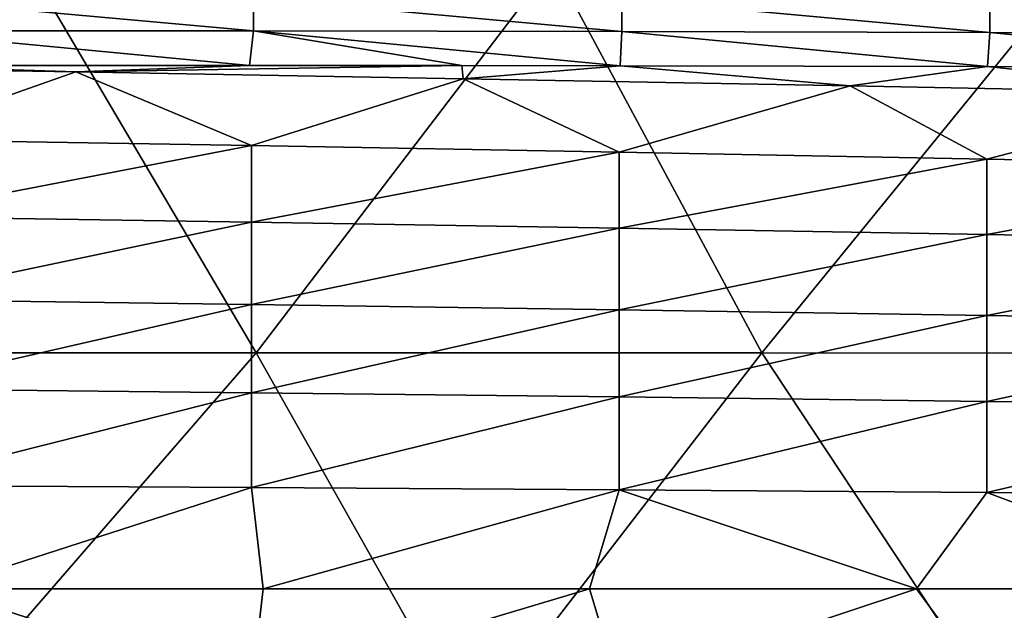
# Model space of a CAD drawing. Header units: metres. Extents: x -105 to 105, y -68 to 103.
# Tile 336 of 416: x 34 to 48, y 52 to 61. Entities that reach past the tile are written whole.
import ezdxf

# ---------------------------------------------------------------- set-up
doc = ezdxf.new("R2010")
doc.units = ezdxf.units.M
doc.layers.add('solid_FIT-BATH-150_SW0001_01', color=7, linetype='CONTINUOUS')

msp = doc.modelspace()

# ---------------------------------------------------------------- linework, layer by layer
at = {"layer": 'solid_FIT-BATH-150_SW0001_01'}
for points in [[(30.063105, 55.814926, 16.204006), (34.078281, 61.453129, 16.198763), (26.458452, 61.45454, 16.191032)], [(30.063105, 55.814926, 16.204006), (37.396366, 55.814243, 16.215008), (34.078281, 61.453129, 16.198763)], [(37.396366, 55.814243, 16.215008), (41.698109, 61.45092, 16.210854), (34.078281, 61.453129, 16.198763)], [(37.396366, 55.814243, 16.215008), (44.72963, 55.813236, 16.231293), (41.698109, 61.45092, 16.210854)], [(44.72963, 55.813236, 16.231293), (49.317936, 61.447739, 16.228277), (41.698109, 61.45092, 16.210854)], [(44.72963, 55.813236, 16.231293), (52.062889, 55.811832, 16.253899), (49.317936, 61.447739, 16.228277)], [(37.360653, 60.484745, -21.907776), (32.022655, 60.487095, -22.04006), (32.022655, 60.969315, -22.011793)], [(37.360653, 60.963478, -21.876112), (37.360653, 60.484745, -21.907776), (32.022655, 60.969315, -22.011793)], [(42.69865, 60.475349, -21.755873), (37.360653, 60.484745, -21.907776), (37.360653, 60.963478, -21.876112)], [(42.69865, 60.950989, -21.720499), (42.69865, 60.475349, -21.755873), (37.360653, 60.963478, -21.876112)], [(48.036648, 60.460819, -21.584503), (42.69865, 60.475349, -21.755873), (42.69865, 60.950989, -21.720499)], [(48.036648, 60.933739, -21.545143), (48.036648, 60.460819, -21.584503), (42.69865, 60.950989, -21.720499)], [(53.374645, 60.442326, -21.393904), (48.036648, 60.460819, -21.584503), (48.036648, 60.933739, -21.545143)], [(53.374645, 60.912868, -21.350332), (53.374645, 60.442326, -21.393904), (48.036648, 60.933739, -21.545143)], [(37.302055, 59.984085, -21.935038), (31.93082, 59.981598, -22.064842), (32.022655, 60.487095, -22.04006)], [(37.360653, 60.484745, -21.907776), (37.302055, 59.984085, -21.935038), (32.022655, 60.487095, -22.04006)], [(40.37965, 59.982018, -21.851833), (37.302055, 59.984085, -21.935038), (37.360653, 60.484745, -21.907776)], [(42.677139, 59.97905, -21.785545), (40.37965, 59.982018, -21.851833), (37.360653, 60.484745, -21.907776)], [(42.69865, 60.475349, -21.755873), (42.677139, 59.97905, -21.785545), (37.360653, 60.484745, -21.907776)], [(48.003468, 59.968254, -21.618212), (42.677139, 59.97905, -21.785545), (42.69865, 60.475349, -21.755873)], [(48.036648, 60.460819, -21.584503), (48.003468, 59.968254, -21.618212), (42.69865, 60.475349, -21.755873)], [(53.364037, 59.95319, -21.430683), (48.003468, 59.968254, -21.618212), (48.036648, 60.460819, -21.584503)], [(53.374645, 60.442326, -21.393904), (53.364037, 59.95319, -21.430683), (48.036648, 60.460819, -21.584503)], [(34.78215, 59.888405, -22.002296), (29.101128, 59.976723, -22.125313), (31.93082, 59.981598, -22.064842)], [(31.996021, 58.907726, -22.095003), (29.101128, 59.976723, -22.125313), (34.78215, 59.888405, -22.002296)], [(34.78215, 59.888405, -22.002296), (31.93082, 59.981598, -22.064842), (37.302055, 59.984085, -21.935038)], [(34.78215, 59.888405, -22.002296), (37.302055, 59.984085, -21.935038), (40.37965, 59.982018, -21.851833)], [(40.39777, 59.790459, -21.860197), (34.78215, 59.888405, -22.002296), (40.37965, 59.982018, -21.851833)], [(40.39777, 59.790459, -21.860197), (40.37965, 59.982018, -21.851833), (42.677139, 59.97905, -21.785545)], [(46.013386, 59.685402, -21.697941), (40.39777, 59.790459, -21.860197), (42.677139, 59.97905, -21.785545)], [(46.013386, 59.685402, -21.697941), (42.677139, 59.97905, -21.785545), (48.003468, 59.968254, -21.618212)], [(37.32869, 58.820255, -21.973358), (31.996021, 58.907726, -22.095003), (34.78215, 59.888405, -22.002296)], [(37.32869, 58.820255, -21.973358), (34.78215, 59.888405, -22.002296), (40.39777, 59.790459, -21.860197)], [(51.629005, 59.575191, -21.515808), (46.013386, 59.685402, -21.697941), (48.003468, 59.968254, -21.618212)], [(51.629005, 59.575191, -21.515808), (48.003468, 59.968254, -21.618212), (53.364037, 59.95319, -21.430683)], [(42.661362, 58.725517, -21.833666), (37.32869, 58.820255, -21.973358), (40.39777, 59.790459, -21.860197)], [(42.661362, 58.725517, -21.833666), (40.39777, 59.790459, -21.860197), (46.013386, 59.685402, -21.697941)], [(47.99403, 58.62516, -21.676107), (42.661362, 58.725517, -21.833666), (46.013386, 59.685402, -21.697941)], [(47.99403, 58.62516, -21.676107), (46.013386, 59.685402, -21.697941), (51.629005, 59.575191, -21.515808)], [(53.326702, 58.520836, -21.500858), (47.99403, 58.62516, -21.676107), (51.629005, 59.575191, -21.515808)], [(31.996021, 57.794285, -22.112913), (31.996021, 58.907726, -22.095003), (37.32869, 58.820255, -21.973358)], [(37.32869, 57.712101, -21.993528), (31.996021, 57.794285, -22.112913), (37.32869, 58.820255, -21.973358)], [(37.32869, 57.712101, -21.993528), (37.32869, 58.820255, -21.973358), (42.661362, 58.725517, -21.833666)], [(42.661362, 57.623089, -21.856287), (37.32869, 57.712101, -21.993528), (42.661362, 58.725517, -21.833666)], [(42.661362, 57.623089, -21.856287), (42.661362, 58.725517, -21.833666), (47.99403, 58.62516, -21.676107)], [(47.99403, 57.528797, -21.701323), (42.661362, 57.623089, -21.856287), (47.99403, 58.62516, -21.676107)], [(47.99403, 57.528797, -21.701323), (47.99403, 58.62516, -21.676107), (53.326702, 58.520836, -21.500858)], [(53.326702, 57.430779, -21.52877), (47.99403, 57.528797, -21.701323), (53.326702, 58.520836, -21.500858)], [(31.996021, 56.589657, -22.122763), (31.996021, 57.794285, -22.112913), (37.32869, 57.712101, -21.993528)], [(37.32869, 56.5177, -22.004801), (31.996021, 56.589657, -22.122763), (37.32869, 57.712101, -21.993528)], [(37.32869, 56.5177, -22.004801), (37.32869, 57.712101, -21.993528), (42.661362, 57.623089, -21.856287)], [(42.661362, 56.439762, -21.869099), (37.32869, 56.5177, -22.004801), (42.661362, 57.623089, -21.856287)], [(42.661362, 56.439762, -21.869099), (42.661362, 57.623089, -21.856287), (47.99403, 57.528797, -21.701323)], [(47.99403, 56.357201, -21.715765), (42.661362, 56.439762, -21.869099), (47.99403, 57.528797, -21.701323)], [(47.99403, 56.357201, -21.715765), (47.99403, 57.528797, -21.701323), (53.326702, 57.430779, -21.52877)], [(53.326702, 56.271378, -21.544909), (47.99403, 56.357201, -21.715765), (53.326702, 57.430779, -21.52877)], [(31.996021, 55.290165, -22.126936), (31.996021, 56.589657, -22.122763), (37.32869, 56.5177, -22.004801)], [(37.32869, 55.234535, -22.009748), (31.996021, 55.290165, -22.126936), (37.32869, 56.5177, -22.004801)], [(37.32869, 55.234535, -22.009748), (37.32869, 56.5177, -22.004801), (42.661362, 56.439762, -21.869099)], [(42.661362, 55.174282, -21.874884), (37.32869, 55.234535, -22.009748), (42.661362, 56.439762, -21.869099)], [(42.661362, 55.174282, -21.874884), (42.661362, 56.439762, -21.869099), (47.99403, 56.357201, -21.715765)], [(47.99403, 55.110455, -21.722437), (42.661362, 55.174282, -21.874884), (47.99403, 56.357201, -21.715765)], [(47.99403, 55.110455, -21.722437), (47.99403, 56.357201, -21.715765), (53.326702, 56.271378, -21.544909)], [(53.326702, 55.044106, -21.552502), (47.99403, 55.110455, -21.722437), (53.326702, 56.271378, -21.544909)], [(32.630169, 50.321903, 16.211613), (37.396366, 55.814243, 16.215008), (30.063105, 55.814926, 16.204006)], [(32.630169, 50.321903, 16.211613), (40.495609, 50.322014, 16.227427), (37.396366, 55.814243, 16.215008)], [(40.495609, 50.322014, 16.227427), (44.72963, 55.813236, 16.231293), (37.396366, 55.814243, 16.215008)], [(40.495609, 50.322014, 16.227427), (48.361046, 50.322178, 16.250746), (44.72963, 55.813236, 16.231293)], [(48.361046, 50.322178, 16.250746), (52.062889, 55.811832, 16.253899), (44.72963, 55.813236, 16.231293)], [(37.32869, 55.234535, -22.009748), (31.996021, 53.892139, -22.127745), (31.996021, 55.290165, -22.126936)], [(37.32869, 55.234535, -22.009748), (37.32869, 53.860115, -22.010876), (31.996021, 53.892139, -22.127745)], [(42.661362, 55.174282, -21.874884), (37.32869, 53.860115, -22.010876), (37.32869, 55.234535, -22.009748)], [(42.661362, 55.174282, -21.874884), (42.661362, 53.825428, -21.87636), (37.32869, 53.860115, -22.010876)], [(47.99403, 55.110455, -21.722437), (42.661362, 53.825428, -21.87636), (42.661362, 55.174282, -21.874884)], [(47.99403, 55.110455, -21.722437), (47.99403, 53.788685, -21.724281), (42.661362, 53.825428, -21.87636)], [(53.326702, 55.044106, -21.552502), (47.99403, 53.788685, -21.724281), (47.99403, 55.110455, -21.722437)], [(53.326702, 55.044106, -21.552502), (53.326702, 53.750492, -21.554729), (47.99403, 53.788685, -21.724281)], [(32.775227, 52.393456, -22.111538), (31.996021, 53.892139, -22.127745), (37.32869, 53.860115, -22.010876)], [(37.497967, 52.393456, -22.006701), (32.775227, 52.393456, -22.111538), (37.32869, 53.860115, -22.010876)], [(37.497967, 52.393456, -22.006701), (37.32869, 53.860115, -22.010876), (42.661362, 53.825428, -21.87636)], [(42.230995, 52.393456, -21.887753), (37.497967, 52.393456, -22.006701), (42.661362, 53.825428, -21.87636)], [(46.974648, 52.393456, -21.754654), (42.230995, 52.393456, -21.887753), (42.661362, 53.825428, -21.87636)], [(46.974648, 52.393456, -21.754654), (42.661362, 53.825428, -21.87636), (47.99403, 53.788685, -21.724281)], [(51.729267, 52.393456, -21.607363), (46.974648, 52.393456, -21.754654), (47.99403, 53.788685, -21.724281)], [(51.729267, 52.393456, -21.607363), (47.99403, 53.788685, -21.724281), (53.326702, 53.750492, -21.554729)], [(31.996119, 50.894798, -22.127745), (32.775227, 52.393456, -22.111538), (37.328789, 50.926823, -22.010876)], [(37.328789, 50.926823, -22.010876), (32.775227, 52.393456, -22.111538), (37.497967, 52.393456, -22.006701)], [(37.328789, 50.926823, -22.010876), (37.497967, 52.393456, -22.006701), (42.230995, 52.393456, -21.887753)], [(37.328789, 50.926823, -22.010876), (42.230995, 52.393456, -21.887753), (42.661457, 50.961506, -21.876358)], [(42.661457, 50.961506, -21.876358), (42.230995, 52.393456, -21.887753), (46.974648, 52.393456, -21.754654)], [(42.661457, 50.961506, -21.876358), (46.974648, 52.393456, -21.754654), (47.994125, 50.998249, -21.724279)], [(47.994125, 50.998249, -21.724279), (46.974648, 52.393456, -21.754654), (51.729267, 52.393456, -21.607363)], [(47.994125, 50.998249, -21.724279), (51.729267, 52.393456, -21.607363), (53.326786, 51.036446, -21.554728)]]:
    msp.add_3dface(points, dxfattribs=at)

doc.saveas('drawing.dxf')
